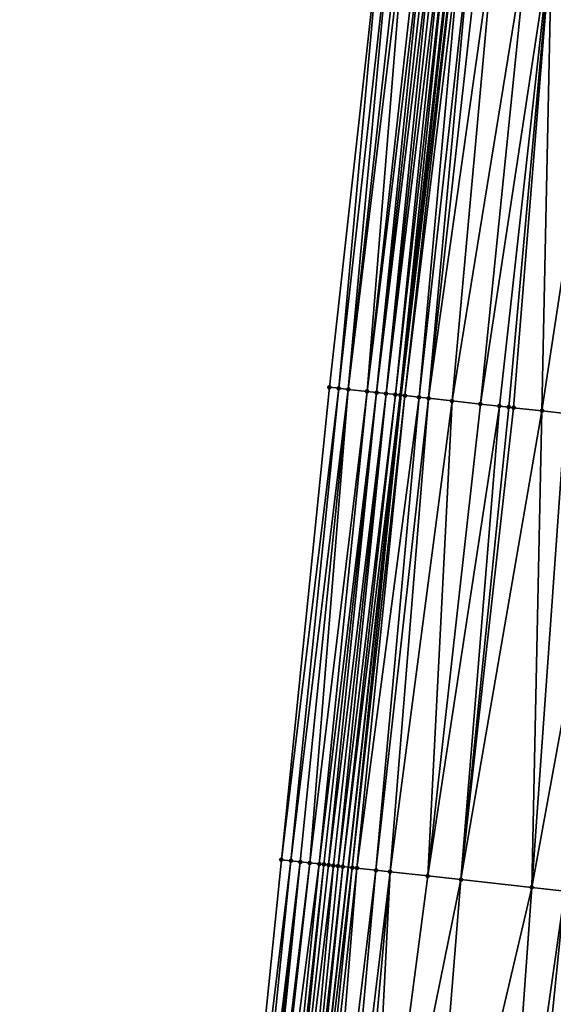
# Model space of a CAD drawing. Header units: feet. Extents: x 2004186 to 2014793, y 836912 to 864902.
# Tile 900 of 974: x 2004211 to 2004233, y 861617 to 861658. Entities that reach past the tile are written whole.
import ezdxf

# ---------------------------------------------------------------- set-up
doc = ezdxf.new("R2010")
doc.units = ezdxf.units.FT
doc.header["$LTSCALE"] = 100
doc.header["$MEASUREMENT"] = 0
for name, color, linetype, lineweight in [('EP_Travel Lane', 5, 'Continuous', 40), ('Road Shots', 4, 'Continuous', 200), ('Road X-Section', 30, 'Continuous', 13)]:
    doc.layers.add(name, color=color, linetype=linetype, lineweight=lineweight)
doc.layers.add('I-77 SB_MM21-27-Surface-Border', color=7, linetype='Continuous')
doc.layers.add('I-77 SB_MM21-27-Surface-TIN', color=7, linetype='Continuous')

msp = doc.modelspace()

# ---------------------------------------------------------------- linework, layer by layer
at = {"layer": 'EP_Travel Lane'}
msp.add_polyline3d([(2004212.544174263, 861502.873423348, 470.2992342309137), (2004214.489620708, 861522.7748377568, 470.6858175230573), (2004216.435079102, 861542.676374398, 471.0663750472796), (2004218.380463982, 861562.5771590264, 471.4839420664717), (2004220.325887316, 861582.4783370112, 471.8821549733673), (2004222.567689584, 861602.5243743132, 472.2747324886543), (2004224.793888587, 861622.3959875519, 472.6789331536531), (2004227.020107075, 861642.2677747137, 473.0741233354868), (2004229.246394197, 861662.14017452, 473.4375800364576), (2004231.740980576, 861682.1790557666, 473.8291582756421), (2004234.233509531, 861702.0191539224, 474.2284171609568), (2004236.725954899, 861721.8585867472, 474.6600591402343), (2004239.218455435, 861741.6984586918, 475.0703210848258), (2004242.03659576, 861761.6809461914, 475.4789857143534), (2004244.871533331, 861781.4747629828, 475.8894471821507), (2004247.706480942, 861801.2686498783, 476.2963339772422)], dxfattribs=at)
at = {"layer": 'I-77 SB_MM21-27-Surface-Border', "color": 3, "linetype": 'ByBlock', "lineweight": -2}
msp.add_polyline3d([(2004210.95935604, 861503.0270322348, 470.3435030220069), (2004213.098814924, 861522.9095220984, 470.7305084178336), (2004215.636447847, 861542.7538303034, 471.0863253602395), (2004217.178667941, 861562.6938210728, 471.5088526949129), (2004218.322746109, 861582.6723228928, 471.9463492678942), (2004219.959737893, 861602.8135498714, 472.3585131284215), (2004221.976988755, 861622.7085263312, 472.7594692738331), (2004223.994210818, 861642.6032445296, 473.1738044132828), (2004226.210286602, 861662.4765665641, 473.5483366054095), (2004228.748391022, 861682.5584888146, 473.9335185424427), (2004231.277773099, 861702.3938574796, 474.3342172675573), (2004234.203906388, 861722.1783482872, 474.7485484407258), (2004236.931671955, 861741.9883398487, 475.1530451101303), (2004240.53668502, 861761.8935343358, 475.5213609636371), (2004243.74974978, 861781.6338770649, 475.9151746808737), (2004246.962803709, 861801.3741436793, 476.3128690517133)], dxfattribs=at)
at = {"layer": 'I-77 SB_MM21-27-Surface-TIN', "color": 128, "linetype": 'ByBlock', "lineweight": -2}
for points in [[(2004226.210286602, 861662.4765665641, 473.5483366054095), (2004223.994210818, 861642.6032445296, 473.1738044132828), (2004224.391770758, 861642.5591294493, 473.1627081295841)], [(2004226.607845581, 861662.432442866, 473.5376866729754), (2004226.210286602, 861662.4765665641, 473.5483366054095), (2004224.391770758, 861642.5591294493, 473.1627081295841)], [(2004226.607845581, 861662.432442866, 473.5376866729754), (2004224.391770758, 861642.5591294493, 473.1627081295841), (2004224.789350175, 861642.5151890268, 473.1425638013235)], [(2004227.005432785, 861662.3885722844, 473.5139241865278), (2004226.607845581, 861662.432442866, 473.5376866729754), (2004224.789350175, 861642.5151890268, 473.1425638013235)], [(2004227.204220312, 861662.3665825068, 473.5048656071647), (2004227.005432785, 861662.3885722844, 473.5139241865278), (2004224.789350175, 861642.5151890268, 473.1425638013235)], [(2004227.204220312, 861662.3665825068, 473.5048656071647), (2004224.789350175, 861642.5151890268, 473.1425638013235), (2004225.584486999, 861642.4271108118, 473.112499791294)], [(2004227.800563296, 861662.3004374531, 473.4867929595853), (2004227.204220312, 861662.3665825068, 473.5048656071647), (2004225.584486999, 861642.4271108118, 473.112499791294)], [(2004227.999334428, 861662.2783006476, 473.4853510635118), (2004227.800563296, 861662.3004374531, 473.4867929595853), (2004225.584486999, 861642.4271108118, 473.112499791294)], [(2004227.999334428, 861662.2783006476, 473.4853510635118), (2004225.584486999, 861642.4271108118, 473.112499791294), (2004225.982033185, 861642.3828723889, 473.1077932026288)], [(2004228.198095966, 861662.2560778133, 473.4883658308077), (2004227.999334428, 861662.2783006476, 473.4853510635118), (2004225.982033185, 861642.3828723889, 473.1077932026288)], [(2004228.396869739, 861662.233964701, 473.4856965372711), (2004228.198095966, 861662.2560778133, 473.4883658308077), (2004225.982033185, 861642.3828723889, 473.1077932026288)], [(2004228.396869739, 861662.233964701, 473.4856965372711), (2004225.982033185, 861642.3828723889, 473.1077932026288), (2004226.379595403, 861642.3387777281, 473.0956391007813)], [(2004228.595653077, 861662.2119373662, 473.4785835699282), (2004228.396869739, 861662.233964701, 473.4856965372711), (2004226.379595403, 861642.3387777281, 473.0956391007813)], [(2004228.79444589, 861662.1899949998, 473.4670688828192), (2004228.595653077, 861662.2119373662, 473.4785835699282), (2004226.379595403, 861642.3387777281, 473.0956391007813)], [(2004228.79444589, 861662.1899949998, 473.4670688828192), (2004226.379595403, 861642.3387777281, 473.0956391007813), (2004226.777174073, 861642.2948306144, 473.0758414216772)], [(2004228.993251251, 861662.1681651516, 473.4497252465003), (2004228.79444589, 861662.1899949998, 473.4670688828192), (2004226.777174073, 861642.2948306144, 473.0758414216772)], [(2004228.993251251, 861662.1681651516, 473.4497252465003), (2004226.777174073, 861642.2948306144, 473.0758414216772), (2004226.975946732, 861642.2727075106, 473.0736897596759)], [(2004229.192048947, 861662.146266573, 473.4359421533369), (2004228.993251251, 861662.1681651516, 473.4497252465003), (2004226.975946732, 861642.2727075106, 473.0736897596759)], [(2004229.192048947, 861662.146266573, 473.4359421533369), (2004226.975946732, 861642.2727075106, 473.0736897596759), (2004229.246394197, 861662.14017452, 473.4375800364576)], [(2004226.975946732, 861642.2727075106, 473.0736897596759), (2004227.020107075, 861642.2677747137, 473.0741233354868), (2004229.246394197, 861662.14017452, 473.4375800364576)], [(2004229.39080408, 861662.1239863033, 473.4419323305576), (2004229.246394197, 861662.14017452, 473.4375800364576), (2004227.020107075, 861642.2677747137, 473.0741233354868)], [(2004229.39080408, 861662.1239863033, 473.4419323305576), (2004227.020107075, 861642.2677747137, 473.0741233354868), (2004227.174710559, 861642.2505052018, 473.075641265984)], [(2004229.589572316, 861662.1018235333, 473.441835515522), (2004229.39080408, 861662.1239863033, 473.4419323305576), (2004227.174710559, 861642.2505052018, 473.075641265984)], [(2004229.589572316, 861662.1018235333, 473.441835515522), (2004227.174710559, 861642.2505052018, 473.075641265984), (2004227.771042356, 861642.1842598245, 473.0627659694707)], [(2004229.987131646, 861662.0577029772, 473.4310228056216), (2004229.589572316, 861662.1018235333, 473.441835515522), (2004227.771042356, 861642.1842598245, 473.0627659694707)], [(2004229.987131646, 861662.0577029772, 473.4310228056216), (2004227.771042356, 861642.1842598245, 473.0627659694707), (2004228.16859524, 861642.1400814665, 473.0549477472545)], [(2004230.384684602, 861662.0135252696, 473.4231708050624), (2004229.987131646, 861662.0577029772, 473.4310228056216), (2004228.16859524, 861642.1400814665, 473.0549477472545)], [(2004230.98102851, 861661.9473884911, 473.4046694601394), (2004230.384684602, 861662.0135252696, 473.4231708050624), (2004228.16859524, 861642.1400814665, 473.0549477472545)], [(2004230.98102851, 861661.9473884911, 473.4046694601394), (2004228.16859524, 861642.1400814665, 473.0549477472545), (2004229.162503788, 861642.0298717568, 473.0231667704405)], [(2004232.372519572, 861661.7932661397, 473.3513046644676), (2004230.98102851, 861661.9473884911, 473.4046694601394), (2004229.162503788, 861642.0298717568, 473.0231667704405)], [(2004232.372519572, 861661.7932661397, 473.3513046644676), (2004229.162503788, 861642.0298717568, 473.0231667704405), (2004230.355212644, 861641.8977868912, 472.9763893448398)], [(2004233.366431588, 861661.6830875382, 473.3179119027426), (2004232.372519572, 861661.7932661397, 473.3513046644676), (2004230.355212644, 861641.8977868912, 472.9763893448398)], [(2004233.366431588, 861661.6830875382, 473.3179119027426), (2004230.355212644, 861641.8977868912, 472.9763893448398), (2004231.150359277, 861641.8097966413, 472.9417683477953)], [(2004233.366431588, 861661.6830875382, 473.3179119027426), (2004231.150359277, 861641.8097966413, 472.9417683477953), (2004231.547926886, 861641.7657503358, 472.9271092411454)], [(2004233.366431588, 861661.6830875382, 473.3179119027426), (2004231.547926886, 861641.7657503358, 472.9271092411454), (2004231.746706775, 861641.7436920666, 472.9215988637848)], [(2004233.366431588, 861661.6830875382, 473.3179119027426), (2004231.746706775, 861641.7436920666, 472.9215988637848), (2004232.939422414, 861641.6116680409, 472.8716696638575)], [(2004235.950617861, 861661.3967579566, 473.2241084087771), (2004233.366431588, 861661.6830875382, 473.3179119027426), (2004232.939422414, 861641.6116680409, 472.8716696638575)], [(2004235.950617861, 861661.3967579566, 473.2241084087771), (2004232.939422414, 861641.6116680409, 472.8716696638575), (2004233.933338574, 861641.5015265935, 472.8363524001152)], [(2004224.391770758, 861642.5591294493, 473.1627081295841), (2004223.994210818, 861642.6032445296, 473.1738044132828), (2004221.976988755, 861622.7085263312, 472.7594692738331)], [(2004224.391770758, 861642.5591294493, 473.1627081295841), (2004221.976988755, 861622.7085263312, 472.7594692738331), (2004222.374558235, 861622.6644967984, 472.7439411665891)], [(2004224.789350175, 861642.5151890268, 473.1425638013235), (2004224.391770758, 861642.5591294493, 473.1627081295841), (2004222.374558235, 861622.6644967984, 472.7439411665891)], [(2004224.789350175, 861642.5151890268, 473.1425638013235), (2004222.374558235, 861622.6644967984, 472.7439411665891), (2004222.772114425, 861622.6203480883, 472.7345869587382)], [(2004224.789350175, 861642.5151890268, 473.1425638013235), (2004222.772114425, 861622.6203480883, 472.7345869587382), (2004223.169668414, 861622.5761796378, 472.726255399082)], [(2004225.584486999, 861642.4271108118, 473.112499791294), (2004224.789350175, 861642.5151890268, 473.1425638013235), (2004223.169668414, 861622.5761796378, 472.726255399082)], [(2004225.584486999, 861642.4271108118, 473.112499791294), (2004223.169668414, 861622.5761796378, 472.726255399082), (2004223.567227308, 861622.5320551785, 472.7156448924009)], [(2004225.982033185, 861642.3828723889, 473.1077932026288), (2004225.584486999, 861642.4271108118, 473.112499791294), (2004223.567227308, 861622.5320551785, 472.7156448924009)], [(2004225.982033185, 861642.3828723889, 473.1077932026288), (2004223.567227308, 861622.5320551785, 472.7156448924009), (2004223.766002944, 861622.5099587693, 472.7121102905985)], [(2004225.982033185, 861642.3828723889, 473.1077932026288), (2004223.766002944, 861622.5099587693, 472.7121102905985), (2004223.964786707, 861622.4879352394, 472.7048002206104)], [(2004226.379595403, 861642.3387777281, 473.0956391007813), (2004225.982033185, 861642.3828723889, 473.1077932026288), (2004223.964786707, 861622.4879352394, 472.7048002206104)], [(2004226.379595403, 861642.3387777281, 473.0956391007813), (2004223.964786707, 861622.4879352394, 472.7048002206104), (2004224.1635761, 861622.4659622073, 472.6948741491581)], [(2004226.379595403, 861642.3387777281, 473.0956391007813), (2004224.1635761, 861622.4659622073, 472.6948741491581), (2004224.362371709, 861622.4440449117, 472.6820606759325)], [(2004226.777174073, 861642.2948306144, 473.0758414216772), (2004226.379595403, 861642.3387777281, 473.0956391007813), (2004224.362371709, 861622.4440449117, 472.6820606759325)], [(2004226.777174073, 861642.2948306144, 473.0758414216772), (2004224.362371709, 861622.4440449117, 472.6820606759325), (2004224.561154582, 861622.4220134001, 472.6751641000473)], [(2004226.975946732, 861642.2727075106, 473.0736897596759), (2004226.777174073, 861642.2948306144, 473.0758414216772), (2004224.561154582, 861622.4220134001, 472.6751641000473)], [(2004226.975946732, 861642.2727075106, 473.0736897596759), (2004224.561154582, 861622.4220134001, 472.6751641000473), (2004224.793888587, 861622.3959875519, 472.6789331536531)], [(2004226.975946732, 861642.2727075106, 473.0736897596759), (2004224.793888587, 861622.3959875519, 472.6789331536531), (2004227.020107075, 861642.2677747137, 473.0741233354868)], [(2004224.95867678, 861622.3775598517, 472.681601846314), (2004227.020107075, 861642.2677747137, 473.0741233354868), (2004224.793888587, 861622.3959875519, 472.6789331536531)], [(2004227.174710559, 861642.2505052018, 473.075641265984), (2004227.020107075, 861642.2677747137, 473.0741233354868), (2004224.95867678, 861622.3775598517, 472.681601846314)], [(2004227.174710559, 861642.2505052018, 473.075641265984), (2004224.95867678, 861622.3775598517, 472.681601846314), (2004225.157446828, 861622.355413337, 472.6806629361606)], [(2004227.771042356, 861642.1842598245, 473.0627659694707), (2004227.174710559, 861642.2505052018, 473.075641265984), (2004225.157446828, 861622.355413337, 472.6806629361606)], [(2004227.771042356, 861642.1842598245, 473.0627659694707), (2004225.157446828, 861622.355413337, 472.6806629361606), (2004225.952550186, 861622.2670350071, 472.6661459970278)], [(2004228.16859524, 861642.1400814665, 473.0549477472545), (2004227.771042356, 861642.1842598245, 473.0627659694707), (2004225.952550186, 861622.2670350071, 472.6661459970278)], [(2004228.16859524, 861642.1400814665, 473.0549477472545), (2004225.952550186, 861622.2670350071, 472.6661459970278), (2004226.548895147, 861622.2009076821, 472.6471549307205)], [(2004229.162503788, 861642.0298717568, 473.0231667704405), (2004228.16859524, 861642.1400814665, 473.0549477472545), (2004226.548895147, 861622.2009076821, 472.6471549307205)], [(2004229.162503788, 861642.0298717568, 473.0231667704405), (2004226.548895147, 861622.2009076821, 472.6471549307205), (2004228.139168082, 861622.0247448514, 472.5873581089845)], [(2004230.355212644, 861641.8977868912, 472.9763893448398), (2004229.162503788, 861642.0298717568, 473.0231667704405), (2004228.139168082, 861622.0247448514, 472.5873581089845)], [(2004231.150359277, 861641.8097966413, 472.9417683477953), (2004230.355212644, 861641.8977868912, 472.9763893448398), (2004228.139168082, 861622.0247448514, 472.5873581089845)], [(2004231.150359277, 861641.8097966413, 472.9417683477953), (2004228.139168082, 861622.0247448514, 472.5873581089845), (2004229.530652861, 861621.8705661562, 472.5369121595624)], [(2004231.547926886, 861641.7657503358, 472.9271092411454), (2004231.150359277, 861641.8097966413, 472.9417683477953), (2004229.530652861, 861621.8705661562, 472.5369121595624)], [(2004231.746706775, 861641.7436920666, 472.9215988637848), (2004231.547926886, 861641.7657503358, 472.9271092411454), (2004229.530652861, 861621.8705661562, 472.5369121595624)], [(2004232.939422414, 861641.6116680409, 472.8716696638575), (2004231.746706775, 861641.7436920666, 472.9215988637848), (2004229.530652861, 861621.8705661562, 472.5369121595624)], [(2004232.939422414, 861641.6116680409, 472.8716696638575), (2004229.530652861, 861621.8705661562, 472.5369121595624), (2004232.512409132, 861621.5402116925, 472.4273396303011)], [(2004233.933338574, 861641.5015265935, 472.8363524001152), (2004232.939422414, 861641.6116680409, 472.8716696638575), (2004232.512409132, 861621.5402116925, 472.4273396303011)], [(2004236.119976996, 861641.2594205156, 472.7480289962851), (2004233.933338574, 861641.5015265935, 472.8363524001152), (2004232.512409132, 861621.5402116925, 472.4273396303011)], [(2004236.119976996, 861641.2594205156, 472.7480289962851), (2004232.512409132, 861621.5402116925, 472.4273396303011), (2004233.903907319, 861621.3861532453, 472.3706643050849)], [(2004222.374558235, 861622.6644967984, 472.7439411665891), (2004221.976988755, 861622.7085263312, 472.7594692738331), (2004219.959737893, 861602.8135498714, 472.3585131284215)], [(2004222.374558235, 861622.6644967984, 472.7439411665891), (2004219.959737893, 861602.8135498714, 472.3585131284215), (2004220.357327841, 861602.7697038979, 472.3334757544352)], [(2004222.772114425, 861622.6203480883, 472.7345869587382), (2004222.374558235, 861622.6644967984, 472.7439411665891), (2004220.357327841, 861602.7697038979, 472.3334757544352)], [(2004222.772114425, 861622.6203480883, 472.7345869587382), (2004220.357327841, 861602.7697038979, 472.3334757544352), (2004220.556116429, 861602.7477236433, 472.3239237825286)], [(2004222.772114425, 861622.6203480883, 472.7345869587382), (2004220.556116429, 861602.7477236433, 472.3239237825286), (2004220.754898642, 861602.7256862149, 472.3173336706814)], [(2004223.169668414, 861622.5761796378, 472.726255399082), (2004222.772114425, 861622.6203480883, 472.7345869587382), (2004220.754898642, 861602.7256862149, 472.3173336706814)], [(2004223.169668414, 861622.5761796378, 472.726255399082), (2004220.754898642, 861602.7256862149, 472.3173336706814), (2004220.953675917, 861602.7036045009, 472.3130377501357)], [(2004223.567227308, 861622.5320551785, 472.7156448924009), (2004223.169668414, 861622.5761796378, 472.726255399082), (2004220.953675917, 861602.7036045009, 472.3130377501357)], [(2004223.567227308, 861622.5320551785, 472.7156448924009), (2004220.953675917, 861602.7036045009, 472.3130377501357), (2004221.549988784, 861602.6371893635, 472.3089564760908)], [(2004223.766002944, 861622.5099587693, 472.7121102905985), (2004223.567227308, 861622.5320551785, 472.7156448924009), (2004221.549988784, 861602.6371893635, 472.3089564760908)], [(2004223.766002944, 861622.5099587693, 472.7121102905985), (2004221.549988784, 861602.6371893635, 472.3089564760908), (2004221.748767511, 861602.6151206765, 472.3039857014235)], [(2004223.964786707, 861622.4879352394, 472.7048002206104), (2004223.766002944, 861622.5099587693, 472.7121102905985), (2004221.748767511, 861602.6151206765, 472.3039857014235)], [(2004224.1635761, 861622.4659622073, 472.6948741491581), (2004223.964786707, 861622.4879352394, 472.7048002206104), (2004221.748767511, 861602.6151206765, 472.3039857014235)], [(2004224.1635761, 861622.4659622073, 472.6948741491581), (2004221.748767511, 861602.6151206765, 472.3039857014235), (2004222.345125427, 861602.549109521, 472.2789763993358)], [(2004224.362371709, 861622.4440449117, 472.6820606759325), (2004224.1635761, 861622.4659622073, 472.6948741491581), (2004222.345125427, 861602.549109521, 472.2789763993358)], [(2004224.561154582, 861622.4220134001, 472.6751641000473), (2004224.362371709, 861622.4440449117, 472.6820606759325), (2004222.345125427, 861602.549109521, 472.2789763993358)], [(2004224.561154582, 861622.4220134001, 472.6751641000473), (2004222.345125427, 861602.549109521, 472.2789763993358), (2004222.543902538, 861602.5270263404, 472.2747564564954)], [(2004224.561154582, 861622.4220134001, 472.6751641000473), (2004222.543902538, 861602.5270263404, 472.2747564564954), (2004224.793888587, 861622.3959875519, 472.6789331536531)], [(2004222.543902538, 861602.5270263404, 472.2747564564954), (2004222.567689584, 861602.5243743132, 472.2747324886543), (2004224.793888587, 861622.3959875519, 472.6789331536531)], [(2004224.95867678, 861622.3775598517, 472.681601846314), (2004224.793888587, 861622.3959875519, 472.6789331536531), (2004222.567689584, 861602.5243743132, 472.2747324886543)], [(2004224.95867678, 861622.3775598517, 472.681601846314), (2004222.567689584, 861602.5243743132, 472.2747324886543), (2004222.941439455, 861602.4827047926, 472.2743558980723)], [(2004225.157446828, 861622.355413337, 472.6806629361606), (2004224.95867678, 861622.3775598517, 472.681601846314), (2004222.941439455, 861602.4827047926, 472.2743558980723)], [(2004225.157446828, 861622.355413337, 472.6806629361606), (2004222.941439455, 861602.4827047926, 472.2743558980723), (2004223.537770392, 861602.4164517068, 472.2618796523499)], [(2004225.952550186, 861622.2670350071, 472.6661459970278), (2004225.157446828, 861622.355413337, 472.6806629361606), (2004223.537770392, 861602.4164517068, 472.2618796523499)], [(2004225.952550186, 861622.2670350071, 472.6661459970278), (2004223.537770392, 861602.4164517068, 472.2618796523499), (2004224.134103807, 861602.3502208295, 472.2482529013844)], [(2004226.548895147, 861622.2009076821, 472.6471549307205), (2004225.952550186, 861622.2670350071, 472.6661459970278), (2004224.134103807, 861602.3502208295, 472.2482529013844)], [(2004226.548895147, 861622.2009076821, 472.6471549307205), (2004224.134103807, 861602.3502208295, 472.2482529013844), (2004224.730452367, 861602.2841257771, 472.2275898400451)], [(2004226.548895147, 861622.2009076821, 472.6471549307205), (2004224.730452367, 861602.2841257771, 472.2275898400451), (2004225.525588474, 861602.1960411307, 472.1978586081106)], [(2004228.139168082, 861622.0247448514, 472.5873581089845), (2004226.548895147, 861622.2009076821, 472.6471549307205), (2004225.525588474, 861602.1960411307, 472.1978586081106)], [(2004229.530652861, 861621.8705661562, 472.5369121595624), (2004228.139168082, 861622.0247448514, 472.5873581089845), (2004225.525588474, 861602.1960411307, 472.1978586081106)], [(2004229.530652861, 861621.8705661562, 472.5369121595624), (2004225.525588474, 861602.1960411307, 472.1978586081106), (2004227.910978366, 861601.9316219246, 472.117226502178)], [(2004232.512409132, 861621.5402116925, 472.4273396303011), (2004229.530652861, 861621.8705661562, 472.5369121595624), (2004227.910978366, 861601.9316219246, 472.117226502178)], [(2004232.512409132, 861621.5402116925, 472.4273396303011), (2004227.910978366, 861601.9316219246, 472.117226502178), (2004231.09151844, 861601.5792443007, 472.0003239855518)], [(2004233.903907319, 861621.3861532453, 472.3706643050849), (2004232.512409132, 861621.5402116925, 472.4273396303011), (2004231.09151844, 861601.5792443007, 472.0003239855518)], [(2004233.903907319, 861621.3861532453, 472.3706643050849), (2004231.09151844, 861601.5792443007, 472.0003239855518), (2004231.886663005, 861601.4912355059, 471.9666633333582)], [(2004235.692961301, 861621.1879425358, 472.304818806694), (2004233.903907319, 861621.3861532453, 472.3706643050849), (2004231.886663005, 861601.4912355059, 471.9666633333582)], [(2004235.692961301, 861621.1879425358, 472.304818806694), (2004231.886663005, 861601.4912355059, 471.9666633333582), (2004233.476934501, 861601.3150597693, 471.9075347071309)]]:
    msp.add_3dface(points, dxfattribs=at)
at = {"layer": 'Road Shots', "lineweight": 100}
for p in [(2004223.994210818, 861642.6032445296, 473.1738044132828), (2004224.391770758, 861642.5591294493, 473.1627081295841), (2004224.789350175, 861642.5151890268, 473.1425638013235), (2004225.584486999, 861642.4271108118, 473.112499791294), (2004225.982033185, 861642.3828723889, 473.1077932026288), (2004226.379595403, 861642.3387777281, 473.0956391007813), (2004226.777174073, 861642.2948306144, 473.0758414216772), (2004226.975946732, 861642.2727075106, 473.0736897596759), (2004227.174710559, 861642.2505052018, 473.075641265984), (2004227.771042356, 861642.1842598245, 473.0627659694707), (2004228.16859524, 861642.1400814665, 473.0549477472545), (2004229.162503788, 861642.0298717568, 473.0231667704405), (2004230.355212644, 861641.8977868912, 472.9763893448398), (2004231.150359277, 861641.8097966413, 472.9417683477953), (2004231.547926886, 861641.7657503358, 472.9271092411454), (2004231.746706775, 861641.7436920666, 472.9215988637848), (2004232.939422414, 861641.6116680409, 472.8716696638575), (2004221.976988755, 861622.7085263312, 472.7594692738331), (2004222.374558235, 861622.6644967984, 472.7439411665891), (2004222.772114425, 861622.6203480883, 472.7345869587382), (2004223.169668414, 861622.5761796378, 472.726255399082), (2004223.567227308, 861622.5320551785, 472.7156448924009), (2004223.766002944, 861622.5099587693, 472.7121102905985), (2004223.964786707, 861622.4879352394, 472.7048002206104), (2004224.1635761, 861622.4659622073, 472.6948741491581), (2004224.362371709, 861622.4440449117, 472.6820606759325), (2004224.561154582, 861622.4220134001, 472.6751641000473), (2004224.95867678, 861622.3775598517, 472.681601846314), (2004225.157446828, 861622.355413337, 472.6806629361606), (2004225.952550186, 861622.2670350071, 472.6661459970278), (2004226.548895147, 861622.2009076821, 472.6471549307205), (2004228.139168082, 861622.0247448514, 472.5873581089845), (2004229.530652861, 861621.8705661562, 472.5369121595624), (2004232.512409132, 861621.5402116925, 472.4273396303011)]:
    msp.add_point(p, dxfattribs=at)
at = {"layer": 'Road X-Section', "extrusion": (0.1108022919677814, 0.9936527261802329, 0.01941936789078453), "elevation": 1078255.322618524, "flags": 128}
msp.add_lwpolyline([(-1896388.269388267, -20469.72303721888), (-1896388.669388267, -20469.73413559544), (-1896389.069388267, -20469.7542837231), (-1896389.869388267, -20469.78435340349), (-1896390.269388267, -20469.78906087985), (-1896390.669388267, -20469.80121727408), (-1896391.069388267, -20469.82101868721), (-1896391.269388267, -20469.82317075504), (-1896391.469388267, -20469.82121888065), (-1896392.069388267, -20469.83409660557), (-1896392.469388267, -20469.84191630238), (-1896393.469388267, -20469.87370327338), (-1896394.669388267, -20469.92048952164), (-1896395.469388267, -20469.95511704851), (-1896395.869388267, -20469.96977892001), (-1896396.069388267, -20469.97529033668), (-1896397.269388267, -20470.02522895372), (-1896398.269388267, -20470.06055287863), (-1896400.469388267, -20470.14889294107), (-1896401.669388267, -20470.1925556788), (-1896403.269388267, -20470.25439093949), (-1896403.669388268, -20470.25933962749), (-1896403.869388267, -20470.26396673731), (-1896404.669388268, -20470.29199351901), (-1896405.069388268, -20470.30764420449), (-1896405.869388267, -20470.33485640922), (-1896407.069388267, -20470.38129351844), (-1896408.269388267, -20470.4239924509), (-1896409.269388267, -20470.45958281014), (-1896409.869388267, -20470.48065269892), (-1896410.669388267, -20470.50563640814), (-1896411.869388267, -20470.55097123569), (-1896413.269388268, -20470.60158826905), (-1896414.269388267, -20470.6459047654), (-1896414.869388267, -20470.67874886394), (-1896415.069388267, -20470.69426463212), (-1896415.269388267, -20470.71362232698), (-1896415.469388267, -20470.7304852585), (-1896415.869388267, -20470.75776251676), (-1896416.069388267, -20470.77379180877), (-1896416.469388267, -20470.82090508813), (-1896416.669388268, -20470.84260150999), (-1896417.269388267, -20470.89533372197), (-1896417.469388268, -20470.90992310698), (-1896417.669388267, -20470.92046596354), (-1896417.869388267, -20470.93362195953), (-1896418.469388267, -20470.97940013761)], dxfattribs=at)
at = {"layer": 'Road X-Section', "extrusion": (0.110802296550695, 0.9936527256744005, 0.01941936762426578), "elevation": 1078235.331367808, "flags": 128}
msp.add_lwpolyline([(-1896388.464414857, -20469.74887230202), (-1896388.864414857, -20469.76440333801), (-1896389.264414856, -20469.77375931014), (-1896389.664414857, -20469.78209244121), (-1896390.064414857, -20469.79270494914), (-1896390.264414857, -20469.7962402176), (-1896390.464414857, -20469.80355166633), (-1896390.664414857, -20469.81347960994), (-1896390.864414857, -20469.8262954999), (-1896391.064414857, -20469.83319337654), (-1896391.464414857, -20469.82675441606), (-1896391.664414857, -20469.8276935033), (-1896392.464414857, -20469.84221318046), (-1896393.064414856, -20469.86120782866), (-1896394.664414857, -20469.92101592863), (-1896396.064414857, -20469.97147139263), (-1896399.064414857, -20470.08106458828), (-1896400.464414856, -20470.13775060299), (-1896402.264414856, -20470.20360852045), (-1896403.064414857, -20470.23894826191), (-1896403.464414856, -20470.24509975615), (-1896403.864414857, -20470.25649192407), (-1896404.464414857, -20470.27459194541), (-1896405.264414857, -20470.30356919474), (-1896406.264414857, -20470.33866837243), (-1896407.864414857, -20470.39870968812), (-1896409.864414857, -20470.46976735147), (-1896411.264414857, -20470.51601716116), (-1896412.064414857, -20470.54738353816), (-1896412.864414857, -20470.57547055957), (-1896413.864414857, -20470.61571214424), (-1896414.264414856, -20470.63676781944), (-1896414.864414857, -20470.67433267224), (-1896415.264414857, -20470.71024426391), (-1896415.664414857, -20470.74075033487), (-1896416.064414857, -20470.77889461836), (-1896416.664414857, -20470.84616388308), (-1896417.064414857, -20470.88116093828), (-1896417.664414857, -20470.93018926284), (-1896418.464414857, -20471.00141508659)], dxfattribs=at)

doc.saveas('drawing.dxf')
